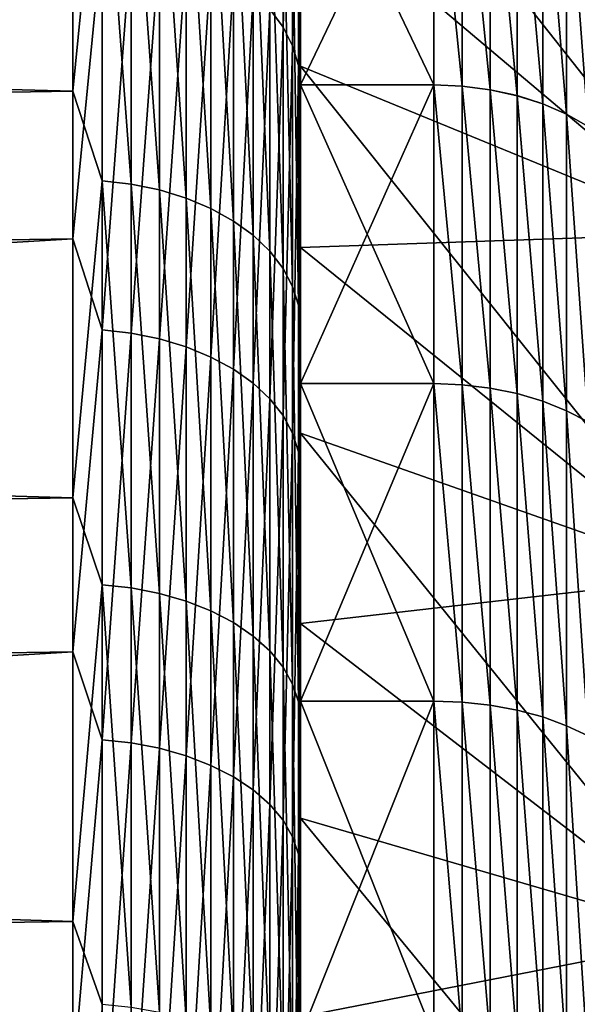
# Model space of a CAD drawing. Header units: metres. Extents: x -2 to 85, y -75 to 96.
# Tile 367 of 444: x 67.72 to 68.97, y 41.41 to 43.63. Entities that reach past the tile are written whole.
import ezdxf

# ---------------------------------------------------------------- set-up
doc = ezdxf.new("R2010")
doc.units = ezdxf.units.M
doc.layers.add('solid_20204500', color=7, linetype='CONTINUOUS')

msp = doc.modelspace()

# ---------------------------------------------------------------- linework, layer by layer
at = {"layer": 'solid_20204500'}
for points in [[(68.280907, 43.648769, 17.183853), (68.310738, 43.608784, 17.13994), (68.310738, 44.443733, 16.340601)], [(68.310738, 44.443733, 16.340601), (68.310738, 43.608784, 17.13994), (68.332428, 44.399174, 16.296318)], [(68.310738, 43.608784, 17.13994), (68.332428, 43.566483, 17.093493), (68.332428, 44.399174, 16.296318)], [(68.332428, 44.399174, 16.296318), (68.332428, 43.566483, 17.093493), (68.345589, 44.352962, 16.250399)], [(67.838074, 44.340275, -16.872204), (67.838074, 43.464741, -17.678169), (47.400002, 44.001141, -16.521608)], [(67.903748, 44.133644, -17.066109), (67.838074, 43.464741, -17.678169), (67.838074, 44.340275, -16.872204)], [(68.332428, 43.566483, 17.093493), (68.345589, 43.522621, 17.045326), (68.345589, 44.352962, 16.250399)], [(68.345589, 44.352962, 16.250399), (68.345589, 43.522621, 17.045326), (68.349998, 43.890003, 16.611814)], [(69.267471, 43.144802, -14.674253), (68.349998, 43.918182, -15.021545), (68.349998, 44.304344, -14.601504)], [(69.267471, 43.144802, -14.674253), (68.349998, 44.304344, -14.601504), (69.267471, 43.877449, -13.878233)], [(67.903748, 43.262913, -17.849089), (67.838074, 43.464741, -17.678169), (67.903748, 44.133644, -17.066109)], [(67.903748, 44.133644, -17.066109), (67.9692, 44.125729, -17.057737), (67.9692, 43.255428, -17.840334)], [(67.903748, 43.262913, -17.849089), (67.903748, 44.133644, -17.066109), (67.9692, 43.255428, -17.840334)], [(67.9692, 44.125729, -17.057737), (68.032547, 44.111923, -17.043131), (68.032547, 43.242363, -17.825058)], [(67.9692, 43.255428, -17.840334), (67.9692, 44.125729, -17.057737), (68.032547, 43.242363, -17.825058)], [(68.032547, 44.111923, -17.043131), (68.092674, 44.092464, -17.022549), (68.092674, 43.223957, -17.803532)], [(68.032547, 43.242363, -17.825058), (68.032547, 44.111923, -17.043131), (68.092674, 43.223957, -17.803532)], [(68.649818, 44.106586, 11.343188), (68.649818, 43.478741, 12.186), (68.349998, 44.106522, 11.343252)], [(68.649818, 44.106586, -11.343188), (68.349998, 44.106522, -11.343252), (68.349998, 43.478828, -12.185864)], [(68.649818, 43.478741, -12.186), (68.649818, 44.106586, -11.343188), (68.349998, 43.478828, -12.185864)], [(68.349998, 44.106522, -11.343252), (68.349998, 44.106522, 11.343252), (68.349998, 43.478828, 12.185864)], [(68.649818, 43.478741, 12.186), (68.349998, 43.478828, 12.185864), (68.349998, 44.106522, 11.343252)], [(68.349998, 43.478828, -12.185864), (68.349998, 44.106522, -11.343252), (68.349998, 43.478828, 12.185864)], [(68.713669, 43.476067, 12.182781), (68.649818, 43.478741, 12.186), (68.649818, 44.106586, 11.343188)], [(68.713669, 44.103703, 11.340175), (68.713669, 43.476067, 12.182781), (68.649818, 44.106586, 11.343188)], [(68.713669, 43.476067, -12.182779), (68.649818, 44.106586, -11.343188), (68.649818, 43.478741, -12.186)], [(68.713669, 43.476067, -12.182779), (68.713669, 44.103703, -11.340173), (68.649818, 44.106586, -11.343188)], [(68.776535, 43.467934, 12.173336), (68.713669, 43.476067, 12.182781), (68.713669, 44.103703, 11.340175)], [(68.776535, 44.094971, 11.331332), (68.776535, 43.467934, 12.173336), (68.713669, 44.103703, 11.340175)], [(68.776535, 43.46793, -12.173345), (68.713669, 44.103703, -11.340173), (68.713669, 43.476067, -12.182779)], [(68.776535, 43.46793, -12.173345), (68.776535, 44.094963, -11.331342), (68.713669, 44.103703, -11.340173)], [(68.092674, 44.092464, -17.022549), (68.148514, 44.067699, -16.996353), (68.148514, 43.200531, -17.776134)], [(68.092674, 43.223957, -17.803532), (68.092674, 44.092464, -17.022549), (68.148514, 43.200531, -17.776134)], [(68.837318, 43.454475, 12.157832), (68.776535, 43.467934, 12.173336), (68.776535, 44.094971, 11.331332)], [(68.837318, 44.080524, 11.31682), (68.837318, 43.454475, 12.157832), (68.776535, 44.094971, 11.331332)], [(68.837318, 43.454472, -12.157837), (68.776535, 44.094963, -11.331342), (68.776535, 43.46793, -12.173345)], [(68.837318, 43.454472, -12.157837), (68.837318, 44.080521, -11.316826), (68.776535, 44.094963, -11.331342)], [(68.895027, 43.435932, 12.136486), (68.837318, 43.454475, 12.157832), (68.837318, 44.080524, 11.31682)], [(68.895027, 44.060627, 11.296841), (68.895027, 43.435932, 12.136486), (68.837318, 44.080524, 11.31682)], [(68.895027, 43.435921, -12.136501), (68.837318, 44.080521, -11.316826), (68.837318, 43.454472, -12.157837)], [(68.895027, 43.435921, -12.136501), (68.895027, 44.060616, -11.296856), (68.837318, 44.080521, -11.316826)], [(68.148514, 44.067699, -16.996353), (68.199074, 44.038071, -16.96501), (68.199074, 43.172497, -17.743351)], [(68.148514, 43.200531, -17.776134), (68.148514, 44.067699, -16.996353), (68.199074, 43.172497, -17.743351)], [(68.948715, 43.412621, 12.109642), (68.895027, 43.435932, 12.136486), (68.895027, 44.060627, 11.296841)], [(68.948715, 44.035606, 11.271715), (68.948715, 43.412621, 12.109642), (68.895027, 44.060627, 11.296841)], [(68.948715, 43.412613, -12.109652), (68.895027, 44.060616, -11.296856), (68.895027, 43.435921, -12.136501)], [(68.948715, 43.412613, -12.109652), (68.948715, 44.035599, -11.271726), (68.895027, 44.060616, -11.296856)], [(68.199074, 44.038071, -16.96501), (68.243469, 44.004089, -16.929068), (68.243469, 43.140354, -17.705761)], [(68.199074, 43.172497, -17.743351), (68.199074, 44.038071, -16.96501), (68.243469, 43.140354, -17.705761)], [(68.948715, 44.035606, 11.271715), (68.997269, 44.006046, 11.241998), (68.997269, 43.385075, 12.077892)], [(68.948715, 44.035606, 11.271715), (68.997269, 43.385075, 12.077892), (68.948715, 43.412621, 12.109642)], [(68.948715, 44.035599, -11.271726), (68.997269, 43.385075, -12.077892), (68.997269, 44.006046, -11.241998)], [(68.948715, 43.412613, -12.109652), (68.997269, 43.385075, -12.077892), (68.948715, 44.035599, -11.271726)], [(67.838074, 44.02293, 17.173864), (47.400002, 43.690388, 16.817007), (47.400002, 42.818172, 17.590387)], [(67.838074, 43.132523, 17.963369), (67.838074, 44.02293, 17.173864), (47.400002, 42.818172, 17.590387)], [(67.903748, 43.812717, 17.363884), (67.838074, 44.02293, 17.173864), (67.838074, 43.132523, 17.963369)], [(67.838074, 43.464741, -17.678169), (47.400002, 43.143494, -17.311111), (47.400002, 44.001141, -16.521608)], [(68.243469, 44.004089, -16.929068), (68.280907, 43.96637, -16.889166), (68.280907, 43.104668, -17.664028)], [(68.243469, 43.140354, -17.705761), (68.243469, 44.004089, -16.929068), (68.280907, 43.104668, -17.664028)], [(68.280907, 43.96637, -16.889166), (68.310738, 43.925568, -16.846006), (68.310738, 43.066067, -17.618889)], [(68.280907, 43.104668, -17.664028), (68.280907, 43.96637, -16.889166), (68.310738, 43.066067, -17.618889)], [(68.310738, 43.925568, -16.846006), (68.332428, 43.882412, -16.800354), (68.332428, 43.025238, -17.571142)], [(68.310738, 43.066067, -17.618889), (68.310738, 43.925568, -16.846006), (68.332428, 43.025238, -17.571142)], [(68.349998, 43.520836, 15.431737), (68.349998, 43.918182, 15.021545), (68.349998, 43.890003, 16.611814)], [(68.349998, 43.918182, -15.021545), (68.349998, 43.520836, -15.431737), (68.349998, 43.771751, -16.724113)], [(69.267471, 43.144802, -14.674253), (68.349998, 43.520836, -15.431737), (68.349998, 43.918182, -15.021545)], [(69.267471, 43.14476, 14.674298), (68.349998, 43.918182, 15.021545), (68.349998, 43.520836, 15.431737)], [(69.267471, 43.877407, 13.87828), (68.349998, 43.918182, 15.021545), (69.267471, 43.14476, 14.674298)], [(68.332428, 43.882412, -16.800354), (68.345589, 43.837658, -16.753016), (68.345589, 42.982903, -17.521631)], [(68.332428, 43.025238, -17.571142), (68.332428, 43.882412, -16.800354), (68.345589, 42.982903, -17.521631)], [(68.345589, 43.522621, 17.045326), (68.349998, 43.457207, 17.015255), (68.349998, 43.890003, 16.611814)], [(68.349998, 43.520836, 15.431737), (68.349998, 43.890003, 16.611814), (68.349998, 43.457207, 17.015255)], [(68.345589, 43.837658, -16.753016), (68.349998, 43.771751, -16.724113), (68.349998, 43.335732, -17.124813)], [(68.345589, 42.982903, -17.521631), (68.345589, 43.837658, -16.753016), (68.349998, 43.335732, -17.124813)], [(67.903748, 43.812717, 17.363884), (67.838074, 43.132523, 17.963369), (67.903748, 42.927544, 18.130497)], [(67.903748, 43.812717, 17.363884), (67.903748, 42.927544, 18.130497), (67.9692, 43.804962, 17.355366)], [(67.903748, 42.927544, 18.130497), (67.9692, 42.920223, 18.121605), (67.9692, 43.804962, 17.355366)], [(67.9692, 43.804962, 17.355366), (67.9692, 42.920223, 18.121605), (68.032547, 43.791431, 17.340506)], [(67.9692, 42.920223, 18.121605), (68.032547, 42.907448, 18.106087), (68.032547, 43.791431, 17.340506)], [(68.032547, 43.791431, 17.340506), (68.032547, 42.907448, 18.106087), (68.092674, 43.772358, 17.319565)], [(68.032547, 42.907448, 18.106087), (68.092674, 42.889442, 18.084221), (68.092674, 43.772358, 17.319565)], [(68.092674, 43.772358, 17.319565), (68.092674, 42.889442, 18.084221), (68.148514, 43.748089, 17.292912)], [(68.349998, 43.520836, -15.431737), (68.349998, 43.335732, -17.124813), (68.349998, 43.771751, -16.724113)], [(68.092674, 42.889442, 18.084221), (68.148514, 42.866531, 18.056393), (68.148514, 43.748089, 17.292912)], [(68.148514, 43.748089, 17.292912), (68.148514, 42.866531, 18.056393), (68.199074, 43.719044, 17.261021)], [(68.148514, 42.866531, 18.056393), (68.199074, 42.839115, 18.023092), (68.199074, 43.719044, 17.261021)], [(68.199074, 43.719044, 17.261021), (68.199074, 42.839115, 18.023092), (68.243469, 43.685741, 17.224451)], [(68.199074, 42.839115, 18.023092), (68.243469, 42.807678, 17.984909), (68.243469, 43.685741, 17.224451)], [(68.243469, 43.685741, 17.224451), (68.243469, 42.807678, 17.984909), (68.280907, 43.648769, 17.183853)], [(68.243469, 42.807678, 17.984909), (68.280907, 42.772774, 17.942518), (68.280907, 43.648769, 17.183853)], [(68.280907, 43.648769, 17.183853), (68.280907, 42.772774, 17.942518), (68.310738, 43.608784, 17.13994)], [(68.280907, 42.772774, 17.942518), (68.310738, 42.735023, 17.896667), (68.310738, 43.608784, 17.13994)], [(68.310738, 43.608784, 17.13994), (68.310738, 42.735023, 17.896667), (68.332428, 43.566483, 17.093493)], [(68.310738, 42.735023, 17.896667), (68.332428, 42.695091, 17.848169), (68.332428, 43.566483, 17.093493)], [(68.332428, 43.566483, 17.093493), (68.332428, 42.695091, 17.848169), (68.345589, 43.522621, 17.045326)], [(68.332428, 42.695091, 17.848169), (68.345589, 42.653687, 17.797876), (68.345589, 43.522621, 17.045326)], [(68.345589, 43.522621, 17.045326), (68.345589, 42.653687, 17.797876), (68.349998, 43.457207, 17.015255)], [(68.349998, 43.113026, 15.831363), (68.349998, 43.520836, 15.431737), (68.349998, 43.457207, 17.015255)], [(68.349998, 43.520836, -15.431737), (68.349998, 43.113026, -15.831363), (68.349998, 43.335732, -17.124813)], [(69.267471, 42.372295, -15.431651), (68.349998, 43.113026, -15.831363), (68.349998, 43.520836, -15.431737)], [(69.267471, 42.372295, -15.431651), (68.349998, 43.520836, -15.431737), (69.267471, 43.144802, -14.674253)], [(69.267471, 43.14476, 14.674298), (68.349998, 43.520836, 15.431737), (68.349998, 43.113026, 15.831363)], [(68.349998, 43.478828, -12.185864), (68.349998, 43.478828, 12.185864), (68.349998, 42.806866, 12.994102)], [(68.649818, 42.806843, 12.994129), (68.349998, 42.806866, 12.994102), (68.349998, 43.478828, 12.185864)], [(68.349998, 42.806866, -12.994102), (68.349998, 43.478828, -12.185864), (68.349998, 42.806866, 12.994102)], [(68.649818, 43.478741, 12.186), (68.649818, 42.806843, 12.994129), (68.349998, 43.478828, 12.185864)], [(68.649818, 43.478741, -12.186), (68.349998, 43.478828, -12.185864), (68.349998, 42.806866, -12.994102)], [(68.649818, 42.806843, -12.994129), (68.649818, 43.478741, -12.186), (68.349998, 42.806866, -12.994102)], [(68.713669, 42.80439, 12.99072), (68.649818, 42.806843, 12.994129), (68.649818, 43.478741, 12.186)], [(68.713669, 43.476067, 12.182781), (68.713669, 42.80439, 12.99072), (68.649818, 43.478741, 12.186)], [(68.713669, 42.80439, -12.990718), (68.649818, 43.478741, -12.186), (68.649818, 42.806843, -12.994129)], [(68.713669, 42.80439, -12.990718), (68.713669, 43.476067, -12.182779), (68.649818, 43.478741, -12.186)], [(67.838074, 43.464741, -17.678169), (67.838074, 42.549507, -18.438757), (47.400002, 43.143494, -17.311111)], [(67.903748, 43.262913, -17.849089), (67.838074, 42.549507, -18.438757), (67.838074, 43.464741, -17.678169)], [(68.345589, 42.653687, 17.797876), (68.349998, 43.013794, 17.407753), (68.349998, 43.457207, 17.015255)], [(68.349998, 43.113026, 15.831363), (68.349998, 43.457207, 17.015255), (68.349998, 43.013794, 17.407753)], [(68.776535, 42.796902, 12.980711), (68.713669, 42.80439, 12.99072), (68.713669, 43.476067, 12.182781)], [(68.776535, 43.467934, 12.173336), (68.776535, 42.796902, 12.980711), (68.713669, 43.476067, 12.182781)], [(68.776535, 42.796894, -12.98072), (68.713669, 43.476067, -12.182779), (68.713669, 42.80439, -12.990718)], [(68.776535, 42.796894, -12.98072), (68.776535, 43.46793, -12.173345), (68.713669, 43.476067, -12.182779)], [(68.837318, 42.784492, 12.964279), (68.776535, 42.796902, 12.980711), (68.776535, 43.467934, 12.173336)], [(68.837318, 43.454475, 12.157832), (68.837318, 42.784492, 12.964279), (68.776535, 43.467934, 12.173336)], [(68.837318, 42.784485, -12.964284), (68.776535, 43.46793, -12.173345), (68.776535, 42.796894, -12.98072)], [(68.837318, 42.784485, -12.964284), (68.837318, 43.454472, -12.157837), (68.776535, 43.46793, -12.173345)], [(68.895027, 42.767391, 12.941656), (68.837318, 42.784492, 12.964279), (68.837318, 43.454475, 12.157832)], [(68.895027, 43.435932, 12.136486), (68.895027, 42.767391, 12.941656), (68.837318, 43.454475, 12.157832)], [(68.895027, 42.76738, -12.94167), (68.837318, 43.454472, -12.157837), (68.837318, 42.784485, -12.964284)], [(68.895027, 42.76738, -12.94167), (68.895027, 43.435921, -12.136501), (68.837318, 43.454472, -12.157837)], [(68.948715, 42.745895, 12.913205), (68.895027, 42.767391, 12.941656), (68.895027, 43.435932, 12.136486)], [(68.948715, 43.412621, 12.109642), (68.948715, 42.745895, 12.913205), (68.895027, 43.435932, 12.136486)], [(68.948715, 42.745888, -12.913215), (68.895027, 43.435921, -12.136501), (68.895027, 42.76738, -12.94167)], [(68.948715, 42.745888, -12.913215), (68.948715, 43.412613, -12.109652), (68.895027, 43.435921, -12.136501)], [(68.948715, 43.412621, 12.109642), (68.997269, 43.385075, 12.077892), (68.997269, 42.720501, 12.879555)], [(68.948715, 43.412621, 12.109642), (68.997269, 42.720501, 12.879555), (68.948715, 42.745895, 12.913205)], [(68.948715, 43.412613, -12.109652), (68.997269, 42.720501, -12.879555), (68.997269, 43.385075, -12.077892)], [(68.948715, 42.745888, -12.913215), (68.997269, 42.720501, -12.879555), (68.948715, 43.412613, -12.109652)], [(68.345589, 42.982903, -17.521631), (68.349998, 43.335732, -17.124813), (68.349998, 42.889709, -17.514027)], [(68.349998, 43.113026, -15.831363), (68.349998, 42.889709, -17.514027), (68.349998, 43.335732, -17.124813)], [(67.903748, 42.354237, -18.587694), (67.838074, 42.549507, -18.438757), (67.903748, 43.262913, -17.849089)], [(67.903748, 43.262913, -17.849089), (67.9692, 43.255428, -17.840334), (67.9692, 42.347195, -18.578577)], [(67.903748, 42.354237, -18.587694), (67.903748, 43.262913, -17.849089), (67.9692, 42.347195, -18.578577)], [(67.9692, 43.255428, -17.840334), (68.032547, 43.242363, -17.825058), (68.032547, 42.334911, -18.56267)], [(67.9692, 42.347195, -18.578577), (67.9692, 43.255428, -17.840334), (68.032547, 42.334911, -18.56267)], [(68.032547, 43.242363, -17.825058), (68.092674, 43.223957, -17.803532), (68.092674, 42.3176, -18.540253)], [(68.032547, 42.334911, -18.56267), (68.032547, 43.242363, -17.825058), (68.092674, 42.3176, -18.540253)], [(68.092674, 43.223957, -17.803532), (68.148514, 43.200531, -17.776134), (68.148514, 42.295567, -18.511723)], [(68.092674, 42.3176, -18.540253), (68.092674, 43.223957, -17.803532), (68.148514, 42.295567, -18.511723)], [(68.148514, 43.200531, -17.776134), (68.199074, 43.172497, -17.743351), (68.199074, 42.269203, -18.477581)], [(68.148514, 42.295567, -18.511723), (68.148514, 43.200531, -17.776134), (68.199074, 42.269203, -18.477581)], [(68.199074, 43.172497, -17.743351), (68.243469, 43.140354, -17.705761), (68.243469, 42.238972, -18.438437)], [(68.199074, 42.269203, -18.477581), (68.199074, 43.172497, -17.743351), (68.243469, 42.238972, -18.438437)], [(69.267471, 43.14476, 14.674298), (68.349998, 43.113026, 15.831363), (69.267471, 42.37225, 15.431694)], [(67.838074, 42.549507, -18.438757), (47.400002, 42.247322, -18.055853), (47.400002, 43.143494, -17.311111)], [(67.838074, 43.132523, 17.963369), (47.400002, 42.818172, 17.590387), (47.400002, 41.908276, 18.318295)], [(67.838074, 42.20327, 18.706764), (67.838074, 43.132523, 17.963369), (47.400002, 41.908276, 18.318295)], [(67.903748, 42.927544, 18.130497), (67.838074, 43.132523, 17.963369), (67.838074, 42.20327, 18.706764)], [(68.243469, 43.140354, -17.705761), (68.280907, 43.104668, -17.664028), (68.280907, 42.20541, -18.394976)], [(68.243469, 42.238972, -18.438437), (68.243469, 43.140354, -17.705761), (68.280907, 42.20541, -18.394976)], [(68.280907, 43.104668, -17.664028), (68.310738, 43.066067, -17.618889), (68.310738, 42.169109, -18.347969)], [(68.280907, 42.20541, -18.394976), (68.280907, 43.104668, -17.664028), (68.310738, 42.169109, -18.347969)], [(68.349998, 42.695206, 16.219933), (68.349998, 43.113026, 15.831363), (68.349998, 43.013794, 17.407753)], [(68.349998, 43.113026, -15.831363), (68.349998, 42.695206, -16.219933), (68.349998, 42.889709, -17.514027)], [(69.267471, 42.372295, -15.431651), (68.349998, 42.695206, -16.219933), (68.349998, 43.113026, -15.831363)], [(69.267471, 42.37225, 15.431694), (68.349998, 43.113026, 15.831363), (68.349998, 42.695206, 16.219933)], [(68.310738, 43.066067, -17.618889), (68.332428, 43.025238, -17.571142), (68.332428, 42.130711, -18.298246)], [(68.310738, 42.169109, -18.347969), (68.310738, 43.066067, -17.618889), (68.332428, 42.130711, -18.298246)], [(68.332428, 43.025238, -17.571142), (68.345589, 42.982903, -17.521631), (68.345589, 42.090897, -18.246687)], [(68.332428, 42.130711, -18.298246), (68.332428, 43.025238, -17.571142), (68.345589, 42.090897, -18.246687)], [(68.345589, 42.653687, 17.797876), (68.349998, 42.560593, 17.788586), (68.349998, 43.013794, 17.407753)], [(68.349998, 42.695206, 16.219933), (68.349998, 43.013794, 17.407753), (68.349998, 42.560593, 17.788586)], [(68.345589, 42.982903, -17.521631), (68.349998, 42.889709, -17.514027), (68.349998, 42.434017, -17.89143)], [(68.345589, 42.090897, -18.246687), (68.345589, 42.982903, -17.521631), (68.349998, 42.434017, -17.89143)], [(67.903748, 42.927544, 18.130497), (67.838074, 42.20327, 18.706764), (67.903748, 42.005257, 18.852036)], [(67.903748, 42.927544, 18.130497), (67.903748, 42.005257, 18.852036), (67.9692, 42.920223, 18.121605)], [(67.903748, 42.005257, 18.852036), (67.9692, 41.998386, 18.842789), (67.9692, 42.920223, 18.121605)], [(67.9692, 42.920223, 18.121605), (67.9692, 41.998386, 18.842789), (68.032547, 42.907448, 18.106087)], [(67.9692, 41.998386, 18.842789), (68.032547, 41.986401, 18.826654), (68.032547, 42.907448, 18.106087)], [(68.032547, 42.907448, 18.106087), (68.032547, 41.986401, 18.826654), (68.092674, 42.889442, 18.084221)], [(68.032547, 41.986401, 18.826654), (68.092674, 41.969513, 18.803919), (68.092674, 42.889442, 18.084221)], [(68.092674, 42.889442, 18.084221), (68.092674, 41.969513, 18.803919), (68.148514, 42.866531, 18.056393)], [(68.349998, 42.695206, -16.219933), (68.349998, 42.434017, -17.89143), (68.349998, 42.889709, -17.514027)], [(68.092674, 41.969513, 18.803919), (68.148514, 41.948013, 18.774982), (68.148514, 42.866531, 18.056393)], [(68.148514, 42.866531, 18.056393), (68.148514, 41.948013, 18.774982), (68.199074, 42.839115, 18.023092)], [(68.148514, 41.948013, 18.774982), (68.199074, 41.922291, 18.740356), (68.199074, 42.839115, 18.023092)], [(68.199074, 42.839115, 18.023092), (68.199074, 41.922291, 18.740356), (68.243469, 42.807678, 17.984909)], [(68.199074, 41.922291, 18.740356), (68.243469, 41.892796, 18.700655), (68.243469, 42.807678, 17.984909)], [(68.243469, 42.807678, 17.984909), (68.243469, 41.892796, 18.700655), (68.280907, 42.772774, 17.942518)], [(68.349998, 42.806866, -12.994102), (68.349998, 42.806866, 12.994102), (68.349998, 42.092731, 13.765331)], [(68.649818, 42.092804, 13.765276), (68.349998, 42.092731, 13.765331), (68.349998, 42.806866, 12.994102)], [(68.349998, 42.092731, -13.765331), (68.349998, 42.806866, -12.994102), (68.349998, 42.092731, 13.765331)], [(68.649818, 42.806843, 12.994129), (68.649818, 42.092804, 13.765276), (68.349998, 42.806866, 12.994102)], [(68.649818, 42.806843, -12.994129), (68.349998, 42.806866, -12.994102), (68.349998, 42.092731, -13.765331)], [(68.649818, 42.092804, -13.765276), (68.649818, 42.806843, -12.994129), (68.349998, 42.092731, -13.765331)], [(68.713669, 42.090584, 13.761691), (68.649818, 42.092804, 13.765276), (68.649818, 42.806843, 12.994129)], [(68.713669, 42.80439, 12.99072), (68.713669, 42.090584, 13.761691), (68.649818, 42.806843, 12.994129)], [(68.713669, 42.090588, -13.761689), (68.649818, 42.806843, -12.994129), (68.649818, 42.092804, -13.765276)], [(68.713669, 42.090588, -13.761689), (68.713669, 42.80439, -12.990718), (68.649818, 42.806843, -12.994129)], [(68.776535, 42.083775, 13.751161), (68.713669, 42.090584, 13.761691), (68.713669, 42.80439, 12.99072)], [(68.776535, 42.796902, 12.980711), (68.776535, 42.083775, 13.751161), (68.713669, 42.80439, 12.99072)], [(68.776535, 42.083767, -13.751169), (68.713669, 42.80439, -12.990718), (68.713669, 42.090588, -13.761689)], [(68.776535, 42.083767, -13.751169), (68.776535, 42.796894, -12.98072), (68.713669, 42.80439, -12.990718)], [(68.837318, 42.072475, 13.73387), (68.776535, 42.083775, 13.751161), (68.776535, 42.796902, 12.980711)], [(68.837318, 42.784492, 12.964279), (68.837318, 42.072475, 13.73387), (68.776535, 42.796902, 12.980711)], [(68.837318, 42.072468, -13.733874), (68.776535, 42.796894, -12.98072), (68.776535, 42.083767, -13.751169)], [(68.837318, 42.072468, -13.733874), (68.837318, 42.784485, -12.964284), (68.776535, 42.796894, -12.98072)], [(68.243469, 41.892796, 18.700655), (68.280907, 41.86005, 18.656576), (68.280907, 42.772774, 17.942518)], [(68.280907, 42.772774, 17.942518), (68.280907, 41.86005, 18.656576), (68.310738, 42.735023, 17.896667)], [(68.895027, 42.056904, 13.710064), (68.837318, 42.072475, 13.73387), (68.837318, 42.784492, 12.964279)], [(68.895027, 42.767391, 12.941656), (68.895027, 42.056904, 13.710064), (68.837318, 42.784492, 12.964279)], [(68.895027, 42.056889, -13.710077), (68.837318, 42.784485, -12.964284), (68.837318, 42.072468, -13.733874)], [(68.895027, 42.056889, -13.710077), (68.895027, 42.76738, -12.94167), (68.837318, 42.784485, -12.964284)], [(68.948715, 42.037323, 13.680124), (68.895027, 42.056904, 13.710064), (68.895027, 42.767391, 12.941656)], [(68.948715, 42.745895, 12.913205), (68.948715, 42.037323, 13.680124), (68.895027, 42.767391, 12.941656)], [(68.948715, 42.037315, -13.680133), (68.895027, 42.76738, -12.94167), (68.895027, 42.056889, -13.710077)], [(68.948715, 42.037315, -13.680133), (68.948715, 42.745888, -12.913215), (68.895027, 42.76738, -12.94167)], [(68.948715, 42.745895, 12.913205), (68.997269, 42.720501, 12.879555), (68.997269, 42.014202, 13.644712)], [(68.948715, 42.745895, 12.913205), (68.997269, 42.014202, 13.644712), (68.948715, 42.037323, 13.680124)], [(68.948715, 42.745888, -12.913215), (68.997269, 42.014202, -13.644712), (68.997269, 42.720501, -12.879555)], [(68.948715, 42.037315, -13.680133), (68.997269, 42.014202, -13.644712), (68.948715, 42.745888, -12.913215)], [(68.280907, 41.86005, 18.656576), (68.310738, 41.824631, 18.608902), (68.310738, 42.735023, 17.896667)], [(68.310738, 42.735023, 17.896667), (68.310738, 41.824631, 18.608902), (68.332428, 42.695091, 17.848169)], [(68.310738, 41.824631, 18.608902), (68.332428, 41.787167, 18.558472), (68.332428, 42.695091, 17.848169)], [(68.332428, 42.695091, 17.848169), (68.332428, 41.787167, 18.558472), (68.345589, 42.653687, 17.797876)], [(68.349998, 42.26701, 16.597811), (68.349998, 42.695206, 16.219933), (68.349998, 42.560593, 17.788586)], [(68.349998, 42.695206, -16.219933), (68.349998, 42.26701, -16.597811), (68.349998, 42.434017, -17.89143)], [(69.267471, 41.561962, -16.148436), (68.349998, 42.26701, -16.597811), (68.349998, 42.695206, -16.219933)], [(69.267471, 41.561962, -16.148436), (68.349998, 42.695206, -16.219933), (69.267471, 42.372295, -15.431651)], [(69.267471, 42.37225, 15.431694), (68.349998, 42.695206, 16.219933), (68.349998, 42.26701, 16.597811)], [(68.332428, 41.787167, 18.558472), (68.345589, 41.748318, 18.506178), (68.345589, 42.653687, 17.797876)], [(68.345589, 42.653687, 17.797876), (68.345589, 41.748318, 18.506178), (68.349998, 42.560593, 17.788586)], [(67.838074, 42.549507, -18.438757), (67.838074, 41.596924, -19.152012), (47.400002, 42.247322, -18.055853)], [(67.903748, 42.354237, -18.587694), (67.838074, 41.596924, -19.152012), (67.838074, 42.549507, -18.438757)], [(68.345589, 41.748318, 18.506178), (68.349998, 42.097942, 18.157427), (68.349998, 42.560593, 17.788586)], [(68.349998, 42.26701, 16.597811), (68.349998, 42.560593, 17.788586), (68.349998, 42.097942, 18.157427)], [(68.345589, 42.090897, -18.246687), (68.349998, 42.434017, -17.89143), (68.349998, 41.968372, -18.257286)], [(68.349998, 42.26701, -16.597811), (68.349998, 41.968372, -18.257286), (68.349998, 42.434017, -17.89143)], [(69.267471, 42.37225, 15.431694), (68.349998, 42.26701, 16.597811), (69.267471, 41.561913, 16.148476)], [(67.903748, 41.409874, -19.280088), (67.838074, 41.596924, -19.152012), (67.903748, 42.354237, -18.587694)], [(67.903748, 42.354237, -18.587694), (67.9692, 42.347195, -18.578577), (67.9692, 41.403297, -19.270632)], [(67.903748, 41.409874, -19.280088), (67.903748, 42.354237, -18.587694), (67.9692, 41.403297, -19.270632)], [(67.9692, 42.347195, -18.578577), (68.032547, 42.334911, -18.56267), (68.032547, 41.391819, -19.254131)], [(67.9692, 41.403297, -19.270632), (67.9692, 42.347195, -18.578577), (68.032547, 41.391819, -19.254131)], [(68.032547, 42.334911, -18.56267), (68.092674, 42.3176, -18.540253), (68.092674, 41.375645, -19.230879)], [(68.032547, 41.391819, -19.254131), (68.032547, 42.334911, -18.56267), (68.092674, 41.375645, -19.230879)], [(68.092674, 42.3176, -18.540253), (68.148514, 42.295567, -18.511723), (68.148514, 41.355064, -19.201286)], [(68.092674, 41.375645, -19.230879), (68.092674, 42.3176, -18.540253), (68.148514, 41.355064, -19.201286)], [(68.148514, 42.295567, -18.511723), (68.199074, 42.269203, -18.477581), (68.199074, 41.330433, -19.165874)], [(68.148514, 41.355064, -19.201286), (68.148514, 42.295567, -18.511723), (68.199074, 41.330433, -19.165874)], [(68.199074, 42.269203, -18.477581), (68.243469, 42.238972, -18.438437), (68.243469, 41.302193, -19.125269)], [(68.199074, 41.330433, -19.165874), (68.199074, 42.269203, -18.477581), (68.243469, 41.302193, -19.125269)], [(68.349998, 41.829212, 16.964329), (68.349998, 42.26701, 16.597811), (68.349998, 42.097942, 18.157427)], [(68.349998, 42.26701, -16.597811), (68.349998, 41.829212, -16.964329), (68.349998, 41.968372, -18.257286)], [(69.267471, 41.561962, -16.148436), (68.349998, 41.829212, -16.964329), (68.349998, 42.26701, -16.597811)], [(69.267471, 41.561913, 16.148476), (68.349998, 42.26701, 16.597811), (68.349998, 41.829212, 16.964329)], [(67.838074, 41.596924, -19.152012), (47.400002, 41.314762, -18.754124), (47.400002, 42.247322, -18.055853)], [(68.243469, 42.238972, -18.438437), (68.280907, 42.20541, -18.394976), (68.280907, 41.27084, -19.080191)], [(68.243469, 41.302193, -19.125269), (68.243469, 42.238972, -18.438437), (68.280907, 41.27084, -19.080191)], [(67.838074, 42.20327, 18.706764), (47.400002, 41.908276, 18.318295), (47.400002, 40.96286, 18.99906)], [(67.838074, 41.23756, 19.402138), (67.838074, 42.20327, 18.706764), (47.400002, 40.96286, 18.99906)], [(67.903748, 42.005257, 18.852036), (67.838074, 42.20327, 18.706764), (67.838074, 41.23756, 19.402138)], [(68.280907, 42.20541, -18.394976), (68.310738, 42.169109, -18.347969), (68.310738, 41.236927, -19.031433)], [(68.280907, 41.27084, -19.080191), (68.280907, 42.20541, -18.394976), (68.310738, 41.236927, -19.031433)], [(68.310738, 42.169109, -18.347969), (68.332428, 42.130711, -18.298246), (68.332428, 41.201054, -18.979858)], [(68.310738, 41.236927, -19.031433), (68.310738, 42.169109, -18.347969), (68.332428, 41.201054, -18.979858)], [(68.332428, 42.130711, -18.298246), (68.345589, 42.090897, -18.246687), (68.345589, 41.163857, -18.926378)], [(68.332428, 41.201054, -18.979858), (68.332428, 42.130711, -18.298246), (68.345589, 41.163857, -18.926378)], [(68.345589, 41.748318, 18.506178), (68.349998, 41.625557, 18.514538), (68.349998, 42.097942, 18.157427)], [(68.345589, 42.090897, -18.246687), (68.349998, 41.968372, -18.257286), (68.349998, 41.493652, -18.610909)], [(68.345589, 41.163857, -18.926378), (68.345589, 42.090897, -18.246687), (68.349998, 41.493652, -18.610909)], [(68.349998, 41.829212, 16.964329), (68.349998, 42.097942, 18.157427), (68.349998, 41.625557, 18.514538)], [(68.649818, 42.092804, 13.765276), (68.649818, 41.338657, 14.497248), (68.349998, 42.092731, 13.765331)], [(68.649818, 42.092804, -13.765276), (68.349998, 42.092731, -13.765331), (68.349998, 41.338764, -14.497131)], [(68.649818, 41.338657, -14.497248), (68.649818, 42.092804, -13.765276), (68.349998, 41.338764, -14.497131)], [(68.349998, 42.092731, -13.765331), (68.349998, 42.092731, 13.765331), (68.349998, 41.338764, 14.497131)], [(68.649818, 41.338657, 14.497248), (68.349998, 41.338764, 14.497131), (68.349998, 42.092731, 13.765331)], [(68.349998, 41.338764, -14.497131), (68.349998, 42.092731, -13.765331), (68.349998, 41.338764, 14.497131)], [(68.713669, 41.336685, 14.493502), (68.649818, 41.338657, 14.497248), (68.649818, 42.092804, 13.765276)], [(68.713669, 42.090584, 13.761691), (68.713669, 41.336685, 14.493502), (68.649818, 42.092804, 13.765276)], [(68.713669, 41.336685, -14.4935), (68.649818, 42.092804, -13.765276), (68.649818, 41.338657, -14.497248)], [(68.713669, 41.336685, -14.4935), (68.713669, 42.090588, -13.761689), (68.649818, 42.092804, -13.765276)], [(68.776535, 41.330578, -14.482501), (68.713669, 42.090588, -13.761689), (68.713669, 41.336685, -14.4935)], [(68.776535, 41.330578, -14.482501), (68.776535, 42.083767, -13.751169), (68.713669, 42.090588, -13.761689)], [(68.776535, 41.330585, 14.482493), (68.713669, 41.336685, 14.493502), (68.713669, 42.090584, 13.761691)], [(68.776535, 42.083775, 13.751161), (68.776535, 41.330585, 14.482493), (68.713669, 42.090584, 13.761691)], [(68.837318, 41.32045, 14.464415), (68.776535, 41.330585, 14.482493), (68.776535, 42.083775, 13.751161)], [(68.837318, 42.072475, 13.73387), (68.837318, 41.32045, 14.464415), (68.776535, 42.083775, 13.751161)], [(68.837318, 41.320446, -14.464419), (68.776535, 42.083767, -13.751169), (68.776535, 41.330578, -14.482501)], [(68.837318, 41.320446, -14.464419), (68.837318, 42.072468, -13.733874), (68.776535, 42.083767, -13.751169)], [(68.895027, 41.30648, 14.439526), (68.837318, 41.32045, 14.464415), (68.837318, 42.072475, 13.73387)], [(68.895027, 42.056904, 13.710064), (68.895027, 41.30648, 14.439526), (68.837318, 42.072475, 13.73387)], [(68.895027, 41.306469, -14.439538), (68.837318, 42.072468, -13.733874), (68.837318, 41.320446, -14.464419)], [(68.895027, 41.306469, -14.439538), (68.895027, 42.056889, -13.710077), (68.837318, 42.072468, -13.733874)], [(68.948715, 41.288921, 14.408222), (68.895027, 41.30648, 14.439526), (68.895027, 42.056904, 13.710064)], [(68.948715, 42.037323, 13.680124), (68.948715, 41.288921, 14.408222), (68.895027, 42.056904, 13.710064)], [(68.948715, 41.28891, -14.40823), (68.895027, 42.056889, -13.710077), (68.895027, 41.306469, -14.439538)], [(68.948715, 41.28891, -14.40823), (68.948715, 42.037315, -13.680133), (68.895027, 42.056889, -13.710077)], [(68.948715, 42.037323, 13.680124), (68.997269, 42.014202, 13.644712), (68.997269, 41.268185, 14.371198)], [(68.948715, 42.037323, 13.680124), (68.997269, 41.268185, 14.371198), (68.948715, 41.288921, 14.408222)], [(68.948715, 42.037315, -13.680133), (68.997269, 41.268185, -14.371198), (68.997269, 42.014202, -13.644712)], [(68.948715, 41.28891, -14.40823), (68.997269, 41.268185, -14.371198), (68.948715, 42.037315, -13.680133)], [(67.903748, 42.005257, 18.852036), (67.838074, 41.23756, 19.402138), (67.903748, 41.048153, 19.526707)], [(67.903748, 42.005257, 18.852036), (67.903748, 41.048153, 19.526707), (67.9692, 41.998386, 18.842789)], [(67.903748, 41.048153, 19.526707), (67.9692, 41.041752, 19.517128), (67.9692, 41.998386, 18.842789)], [(67.9692, 41.998386, 18.842789), (67.9692, 41.041752, 19.517128), (68.032547, 41.986401, 18.826654)], [(67.9692, 41.041752, 19.517128), (68.032547, 41.030582, 19.500416), (68.032547, 41.986401, 18.826654)], [(68.032547, 41.986401, 18.826654), (68.032547, 41.030582, 19.500416), (68.092674, 41.969513, 18.803919)], [(68.032547, 41.030582, 19.500416), (68.092674, 41.014847, 19.476868), (68.092674, 41.969513, 18.803919)], [(68.092674, 41.969513, 18.803919), (68.092674, 41.014847, 19.476868), (68.148514, 41.948013, 18.774982)], [(68.349998, 41.829212, -16.964329), (68.349998, 41.493652, -18.610909), (68.349998, 41.968372, -18.257286)], [(68.092674, 41.014847, 19.476868), (68.148514, 40.99482, 19.446896), (68.148514, 41.948013, 18.774982)], [(68.148514, 41.948013, 18.774982), (68.148514, 40.99482, 19.446896), (68.199074, 41.922291, 18.740356)], [(68.148514, 40.99482, 19.446896), (68.199074, 40.970856, 19.41103), (68.199074, 41.922291, 18.740356)], [(68.199074, 41.922291, 18.740356), (68.199074, 40.970856, 19.41103), (68.243469, 41.892796, 18.700655)], [(68.199074, 40.970856, 19.41103), (68.243469, 40.943375, 19.369907), (68.243469, 41.892796, 18.700655)], [(68.243469, 41.892796, 18.700655), (68.243469, 40.943375, 19.369907), (68.280907, 41.86005, 18.656576)], [(68.243469, 40.943375, 19.369907), (68.280907, 40.912868, 19.324251), (68.280907, 41.86005, 18.656576)], [(68.280907, 41.86005, 18.656576), (68.280907, 40.912868, 19.324251), (68.310738, 41.824631, 18.608902)], [(68.280907, 40.912868, 19.324251), (68.310738, 40.879868, 19.27487), (68.310738, 41.824631, 18.608902)], [(68.310738, 41.824631, 18.608902), (68.310738, 40.879868, 19.27487), (68.332428, 41.787167, 18.558472)], [(68.349998, 41.382294, 17.31905), (68.349998, 41.829212, 16.964329), (68.349998, 41.625557, 18.514538)], [(68.349998, 41.829212, -16.964329), (68.349998, 41.382294, -17.31905), (68.349998, 41.493652, -18.610909)], [(69.267471, 40.715931, -16.822716), (68.349998, 41.382294, -17.31905), (68.349998, 41.829212, -16.964329)], [(69.267471, 40.715931, -16.822716), (68.349998, 41.829212, -16.964329), (69.267471, 41.561962, -16.148436)], [(69.267471, 41.561913, 16.148476), (68.349998, 41.829212, 16.964329), (68.349998, 41.382294, 17.31905)], [(68.310738, 40.879868, 19.27487), (68.332428, 40.844967, 19.222635), (68.332428, 41.787167, 18.558472)], [(68.332428, 41.787167, 18.558472), (68.332428, 40.844967, 19.222635), (68.345589, 41.748318, 18.506178)], [(68.332428, 40.844967, 19.222635), (68.345589, 40.808773, 19.16847), (68.345589, 41.748318, 18.506178)], [(68.345589, 41.748318, 18.506178), (68.345589, 40.808773, 19.16847), (68.349998, 41.625557, 18.514538)], [(68.345589, 40.808773, 19.16847), (68.349998, 41.144329, 18.859249), (68.349998, 41.625557, 18.514538)], [(68.349998, 41.382294, 17.31905), (68.349998, 41.625557, 18.514538), (68.349998, 41.144329, 18.859249)], [(67.838074, 41.596924, -19.152012), (67.838074, 40.60944, -19.816103), (47.400002, 41.314762, -18.754124)], [(67.903748, 41.409874, -19.280088), (67.838074, 40.60944, -19.816103), (67.838074, 41.596924, -19.152012)], [(69.267471, 41.561913, 16.148476), (68.349998, 41.382294, 17.31905), (69.267471, 40.715881, 16.822754)], [(68.345589, 41.163857, -18.926378), (68.349998, 41.493652, -18.610909), (68.349998, 41.010185, -18.952024)], [(68.349998, 41.382294, -17.31905), (68.349998, 41.010185, -18.952024), (68.349998, 41.493652, -18.610909)]]:
    msp.add_3dface(points, dxfattribs=at)

doc.saveas('drawing.dxf')
